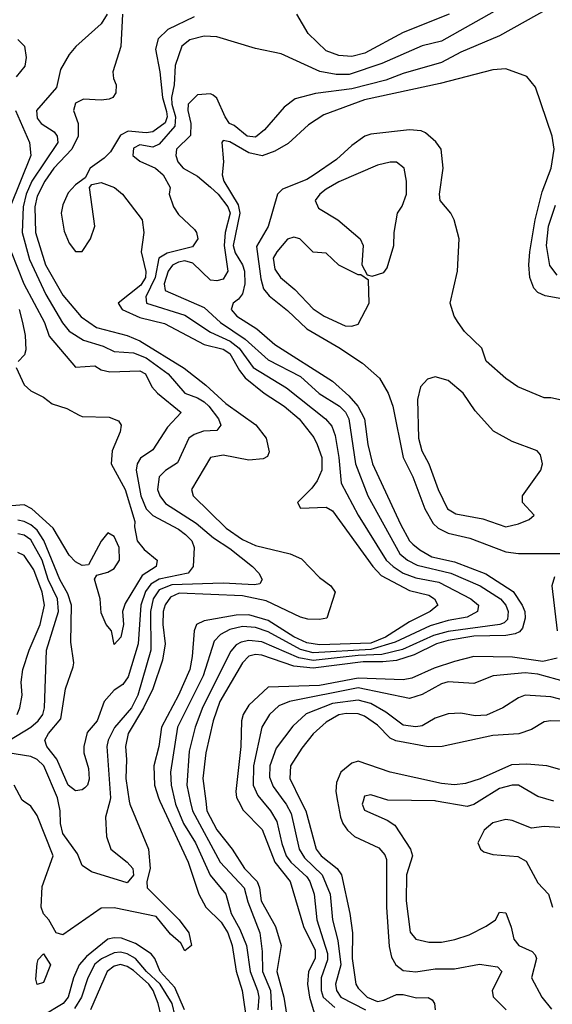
# Model space of a CAD drawing. Header units: inches. Extents: x 1793402 to 1900366, y 320852 to 470679.
# Tile 451 of 604: x 1854296 to 1855955, y 459367 to 462433. Entities that reach past the tile are written whole.
import ezdxf

# ---------------------------------------------------------------- set-up
doc = ezdxf.new("R2010")
doc.units = ezdxf.units.IN
doc.header["$MEASUREMENT"] = 0
doc.layers.add('B8455', color=7, linetype='Continuous')
doc.layers.add('B8456', color=7, linetype='Continuous')

msp = doc.modelspace()

# ---------------------------------------------------------------- linework, layer by layer
at = {"layer": 'B8455', "color": 4}
for points, elevation in [([(1854636.8, 460000), (1854638.4, 459990), (1854697.4, 459850), (1854702.6, 459790), (1854692.2, 459750), (1854693, 459730), (1854792, 459630), (1854822.4, 459590), (1854830.4, 459550), (1854810, 459534), (1854798, 459558), (1854765.9, 459585.9), (1854720.9, 459640.9), (1854590, 459668.2), (1854550, 459666.3), (1854430, 459583.7), (1854409.5, 459589.5), (1854386.6, 459630), (1854370, 459649.3), (1854362.7, 459670), (1854365.9, 459734.1), (1854399.5, 459830), (1854350, 459955.3), (1854330, 459984), (1854307.6, 460000)], 316), ([(1854576.3, 460000), (1854563, 459950), (1854566, 459890), (1854579.1, 459850), (1854630.3, 459810.3), (1854647.7, 459790), (1854650, 459769), (1854630, 459745.1), (1854519.3, 459779.3), (1854490, 459799), (1854476.1, 459836.1), (1854430, 459899), (1854422.4, 459930), (1854421.3, 459970), (1854415.6, 460000)], 312), ([(1854732.5, 460000), (1854820.3, 459810), (1854853.4, 459710), (1854875.2, 459670), (1854923.4, 459623.4), (1854944.1, 459590), (1854957.6, 459550), (1854970.2, 459470.2), (1854988.5, 459410), (1855003.1, 459310)], 324), ([(1854779, 460000), (1854781.3, 459990), (1854806.5, 459930), (1854843.6, 459870), (1854889.3, 459769.3), (1854938, 459710), (1854954, 459650), (1854981.5, 459601.5), (1855002.7, 459550), (1855013.2, 459470), (1855036.9, 459410), (1855040.2, 459390), (1855037.6, 459350)], 328), ([(1854827.1, 460000), (1854833.8, 459970), (1854920.3, 459810), (1854994.9, 459730), (1855006.5, 459686.5), (1855043.7, 459590), (1855051.3, 459531.3), (1855052.4, 459470), (1855076.5, 459410), (1855080.2, 459350)], 332), ([(1854875.2, 460000), (1854879.1, 459970), (1854910, 459910.4), (1854958, 459850), (1854996.5, 459790), (1855035.6, 459750), (1855043.2, 459730), (1855048, 459690), (1855093, 459610), (1855110.3, 459550), (1855096.5, 459470), (1855118.2, 459390), (1855128.1, 459330)], 336), ([(1854977.3, 460000), (1854991.5, 459971.5), (1855051.2, 459911.2), (1855090.2, 459810), (1855138, 459750), (1855179.6, 459610), (1855215.8, 459535.8), (1855216.5, 459510), (1855195.5, 459470), (1855192.3, 459430), (1855198, 459390), (1855216.4, 459330)], 344), ([(1855052.4, 460000), (1855077, 459970), (1855096.9, 459936.9), (1855111.9, 459868.1), (1855125.5, 459830), (1855140.3, 459810), (1855190, 459764.4), (1855199.6, 459750), (1855212.9, 459710), (1855221.5, 459630), (1855254.3, 459525.7), (1855254.6, 459505.4), (1855234.4, 459450), (1855234.4, 459410), (1855241.3, 459390), (1855277.1, 459357.1)], 348), ([(1855118.4, 460000), (1855125.7, 459990), (1855140.9, 459960.9), (1855166.5, 459850), (1855183.4, 459823.4), (1855238.3, 459770), (1855263.2, 459710), (1855270.3, 459630), (1855286.5, 459566.5), (1855296.2, 459490), (1855279.6, 459430), (1855283.1, 459410), (1855296.4, 459390), (1855372.7, 459350)], 352), ([(1855171.8, 460000), (1855186.7, 459970), (1855219.6, 459850), (1855235.3, 459830), (1855284.9, 459790), (1855298, 459770), (1855324.6, 459650), (1855332.6, 459590), (1855331.3, 459510), (1855343.1, 459430), (1855350, 459417.3), (1855378, 459390), (1855410, 459376.5), (1855430, 459380.2), (1855470, 459398.2), (1855490, 459398), (1855532.1, 459387.9), (1855568.5, 459388.5), (1855581.1, 459381.1), (1855588, 459370), (1855590.4, 459350)], 356), ([(1855285.7, 460000), (1855294.6, 459950), (1855302.6, 459930), (1855316.4, 459910), (1855339.1, 459890), (1855414.3, 459854.3), (1855433.1, 459833.1), (1855438.5, 459818.6), (1855438, 459670), (1855447.2, 459547.2), (1855454, 459514), (1855467.7, 459490), (1855490, 459473), (1855530, 459468.5), (1855590, 459477.6), (1855650, 459477.6), (1855727.9, 459492.1), (1855783.8, 459483.8), (1855797.3, 459470), (1855767.3, 459410), (1855770.8, 459390.8), (1855811.3, 459350)], 364), ([(1855365.6, 460000), (1855362.8, 459990), (1855370, 459972), (1855440.5, 459940.5), (1855464.7, 459924.7), (1855513, 459850), (1855519.3, 459830), (1855500.4, 459770), (1855499.5, 459690), (1855512.1, 459592.1), (1855530, 459570.6), (1855570, 459560.5), (1855610, 459560.4), (1855651.3, 459568.7), (1855695.9, 459584.1), (1855749.3, 459610.7), (1855778, 459630), (1855790, 459654), (1855810, 459652), (1855827.1, 459607.1), (1855834.8, 459570), (1855850.5, 459550.5), (1855891.9, 459531.9), (1855901.1, 459521.1), (1855905.5, 459510), (1855890.6, 459450), (1855922, 459390), (1855952.5, 459352.5)], 368), ([(1855726.9, 460000), (1855710, 459989.6), (1855690, 459982.9), (1855593.1, 460000)], 368), ([(1856010, 459916.2), (1855930, 459921.2), (1855890, 459916), (1855830, 459939.3), (1855810, 459942.7), (1855770, 459932.7), (1855742.8, 459910), (1855722.8, 459870), (1855731.3, 459850), (1855742, 459842), (1855770, 459834), (1855847.1, 459827.1), (1855873.4, 459813.4), (1855910, 459746), (1855942.8, 459710), (1855956, 459670)], 372), ([(1854809.1, 459350), (1854779.2, 459419.2), (1854733.7, 459470), (1854716.3, 459510), (1854705, 459525), (1854656.5, 459556.5), (1854613.3, 459573.3), (1854590, 459574.8), (1854570.2, 459569.8), (1854503.6, 459516.4), (1854480.7, 459490), (1854462.8, 459450), (1854447.2, 459390), (1854431.4, 459370), (1854365.2, 459330)], 324), ([(1854780.3, 459330), (1854770.6, 459370), (1854733.6, 459430), (1854690.8, 459470), (1854656.9, 459510), (1854630, 459524.8), (1854610, 459529.8), (1854590, 459527.7), (1854550.9, 459509.1), (1854530, 459492.2), (1854507.9, 459450), (1854488.1, 459390), (1854466, 459354)], 328), ([(1854736, 459330), (1854727.1, 459370), (1854711.7, 459410), (1854698.5, 459430), (1854650, 459472.7), (1854630, 459485), (1854610, 459490.8), (1854590, 459486.2), (1854567.7, 459470), (1854516, 459350)], 332)]:
    msp.add_lwpolyline(points, dxfattribs=dict(at, elevation=elevation))
at = {"layer": 'B8455', "color": 4, "elevation": 316}
msp.add_lwpolyline([(1854350, 459429), (1854345.6, 459445.6), (1854350, 459494), (1854353.2, 459506.8), (1854370, 459524.7), (1854392, 459490), (1854370, 459435.3)], close=True, dxfattribs=at)
at = {"layer": 'B8456', "color": 4}
for points, elevation in [([(1855790, 462467.6), (1855610, 462365.6), (1855550, 462351.5), (1855423.7, 462296.3), (1855322.3, 462262.3), (1855281.8, 462261.8), (1855231.1, 462271.1), (1855110, 462326.6), (1855030, 462342.7), (1854910, 462379.3), (1854870, 462380.9), (1854826, 462370), (1854800.5, 462350), (1854780.5, 462290), (1854777.3, 462230), (1854768.7, 462190), (1854769.5, 462170), (1854781.2, 462130), (1854778.9, 462101.1), (1854730, 462045.4), (1854710, 462036), (1854670, 462043.6), (1854650, 462032.7), (1854648.4, 462010), (1854670, 461992.7), (1854718.8, 461970), (1854742.8, 461950), (1854764.7, 461910), (1854761, 461890), (1854774.8, 461850), (1854790, 461826), (1854839.9, 461779.9), (1854846.8, 461770), (1854850.5, 461750), (1854834.3, 461725.7), (1854754.6, 461705.4), (1854729.3, 461690.7), (1854718, 461630), (1854688.8, 461570), (1854690.4, 461550.4), (1854810, 461513.1), (1854890, 461460.2), (1854951.7, 461431.7), (1854979.2, 461410), (1855022.6, 461350), (1855127.1, 461287.1), (1855248.2, 461190), (1855267.6, 461167.6), (1855278, 461138), (1855290.2, 461070), (1855297, 460990), (1855350.2, 460890.2), (1855437.4, 460750), (1855458.7, 460730), (1855490.4, 460710), (1855530, 460695), (1855601.2, 460681.2), (1855700.7, 460630), (1855724.9, 460610), (1855722, 460590), (1855690, 460573), (1855630, 460562.5), (1855574.4, 460545.6), (1855465, 460495), (1855390, 460471.9), (1855210, 460461.8), (1855170, 460472), (1855070, 460527.1), (1855030, 460540.8), (1854990, 460543.1), (1854950, 460534.5), (1854921.1, 460518.9), (1854902, 460498), (1854867.7, 460390), (1854787.6, 460230), (1854766, 460090), (1854767.6, 460050), (1854779, 460000)], 328), ([(1855950, 462472), (1855790, 462382), (1855670, 462331.5), (1855610, 462299.7), (1855490, 462265.1), (1855435.8, 462244.2), (1855330, 462217.6), (1855217, 462203), (1855153.4, 462186.6), (1855119.8, 462160.2), (1855058.8, 462090), (1855030, 462067.3), (1855004, 462070), (1854963.5, 462103.5), (1854949.6, 462110), (1854936, 462130), (1854910, 462188), (1854898, 462198), (1854890, 462202), (1854850, 462199), (1854821, 462170), (1854819.1, 462150), (1854828.7, 462110), (1854828, 462072), (1854783.8, 462030), (1854781.6, 462010), (1854788.8, 461990), (1854805.3, 461970), (1854850, 461945.3), (1854890, 461911.7), (1854913.8, 461890), (1854944.6, 461850), (1854951, 461830), (1854935.5, 461770), (1854932.7, 461730), (1854944, 461650), (1854930, 461625.2), (1854910, 461619.3), (1854890, 461622), (1854835.1, 461675.1), (1854810, 461681.5), (1854790, 461678), (1854771.8, 461668.2), (1854758.5, 461650), (1854746, 461610), (1854748.7, 461590), (1854870, 461536.5), (1854921.3, 461490), (1854997.7, 461437.7), (1855070, 461373.4), (1855170, 461322.3), (1855228.5, 461268.5), (1855292, 461230), (1855310.9, 461210.9), (1855321.5, 461190), (1855342.3, 461050), (1855380.3, 460950), (1855480.3, 460770), (1855503.8, 460750), (1855534.3, 460734.3), (1855639.1, 460710), (1855730, 460670.2), (1855793.4, 460630), (1855810.2, 460610), (1855817.4, 460590), (1855815.1, 460564.9), (1855804.9, 460555.1), (1855791, 460550), (1855630, 460528.4), (1855584.3, 460515.7), (1855488.3, 460471.7), (1855424, 460456.1), (1855350, 460452.8), (1855210, 460437.5), (1855165.7, 460445.7), (1855050, 460495.8), (1855010, 460499.8), (1854985.6, 460494.4), (1854970, 460486), (1854953.2, 460466.8), (1854866.4, 460293.6), (1854842.7, 460230), (1854824.1, 460155.9), (1854816.1, 460050), (1854827.1, 460000)], 332), ([(1854567.7, 462450), (1854550, 462419.3), (1854470.6, 462349.4), (1854450, 462324), (1854422.6, 462277.4), (1854410, 462222), (1854348, 462150), (1854350, 462126), (1854362.8, 462110), (1854403.1, 462083.1), (1854412.4, 462070), (1854414.9, 462050), (1854334, 461930), (1854316, 461890), (1854306.5, 461850), (1854303.2, 461770), (1854326.1, 461686.1), (1854377, 461577), (1854429.2, 461489.2), (1854450, 461463), (1854494.7, 461434.7), (1854556.2, 461416.2), (1854590, 461399.3), (1854650, 461395.8), (1854690, 461379.7), (1854758.7, 461330), (1854810, 461270.4), (1854850, 461255.6), (1854870, 461243.1), (1854885.3, 461230), (1854914.9, 461190), (1854922.8, 461170), (1854910, 461154), (1854868.7, 461151.3), (1854838.7, 461141.3), (1854823, 461130), (1854787.2, 461052.8), (1854750, 461029.5), (1854730.5, 461010), (1854725.3, 460970), (1854732.2, 460950), (1854750, 460926.7), (1854845.5, 460865.5), (1854899.4, 460819.4), (1854950, 460786.4), (1855021, 460730), (1855041, 460710), (1855051.3, 460690), (1855043.6, 460676.4), (1855026.8, 460673.2), (1854930, 460678), (1854770, 460673.1), (1854730, 460658.2), (1854711.2, 460630), (1854702.7, 460590), (1854704, 460470), (1854663.5, 460330), (1854644.4, 460290), (1854591.1, 460228.9), (1854571.7, 460190), (1854567, 460170), (1854579, 460010), (1854576.3, 460000)], 312), ([(1854616.2, 462450), (1854610.3, 462349.7), (1854585.5, 462270), (1854587.7, 462250), (1854596.3, 462230), (1854595.5, 462204.5), (1854586, 462190), (1854574.7, 462185.3), (1854550, 462181.7), (1854494.6, 462185.4), (1854470, 462172.7), (1854463, 462150), (1854478, 462110), (1854477.6, 462070), (1854457.7, 462030), (1854402, 461970), (1854373.8, 461930), (1854350, 461883.7), (1854342.6, 461850), (1854344.7, 461770), (1854376.1, 461670), (1854430, 461574.9), (1854487.2, 461507.2), (1854534.9, 461474.9), (1854630, 461449.1), (1854670, 461432.4), (1854807.6, 461347.6), (1854875.2, 461295.2), (1854938, 461238), (1855031.1, 461171.1), (1855063.8, 461130), (1855072.7, 461087.3), (1855067.5, 461072.5), (1855054.4, 461065.6), (1855010, 461061.6), (1854930, 461076.9), (1854890.4, 461069.6), (1854830.7, 460970), (1854836.3, 460950), (1854938.7, 460850), (1854990, 460814.9), (1855030, 460796.1), (1855138, 460770), (1855174, 460754), (1855230, 460696), (1855264.7, 460670), (1855278, 460650), (1855252, 460570), (1855230, 460565.1), (1855193.5, 460566.5), (1855170, 460572.8), (1855063.5, 460623.5), (1854990, 460639.1), (1854792.9, 460647.1), (1854765.1, 460634.9), (1854748.5, 460611.5), (1854742.4, 460590), (1854741.8, 460550), (1854749.2, 460490), (1854740.8, 460439.2), (1854710.2, 460350), (1854681.1, 460290), (1854633.8, 460210), (1854624.9, 460170), (1854628.9, 460130), (1854626, 460070), (1854636.8, 460000)], 316), ([(1854838.8, 462441.2), (1854757.4, 462402.6), (1854726.6, 462373.4), (1854718.7, 462341.3), (1854732.2, 462270), (1854740.1, 462190), (1854753.3, 462146.7), (1854754.6, 462130), (1854748.7, 462111.3), (1854710, 462083.5), (1854690, 462080.3), (1854634, 462086), (1854610, 462073.6), (1854578.3, 462021.7), (1854558.7, 462001.3), (1854514.9, 461970), (1854499.3, 461940.7), (1854470, 461918.7), (1854446.4, 461893.6), (1854430, 461856), (1854425.2, 461830), (1854433.9, 461773.9), (1854450, 461737.3), (1854470, 461710.8), (1854490, 461711), (1854516, 461750), (1854529.6, 461790), (1854513.2, 461910), (1854520.7, 461919.3), (1854550, 461926), (1854591.3, 461910), (1854616, 461890), (1854677.3, 461810), (1854682.8, 461770), (1854674, 461710), (1854688.9, 461648.9), (1854687.9, 461630), (1854673.3, 461606.6), (1854602.8, 461550), (1854614.9, 461530), (1854670, 461505.8), (1854746.5, 461486.5), (1854870, 461421.5), (1854930, 461406.7), (1854950, 461393.8), (1854980.3, 461340.3), (1854998, 461318), (1855057.1, 461270), (1855119.5, 461230), (1855166.4, 461190), (1855211.5, 461131.5), (1855222.4, 461110), (1855236.5, 461070), (1855236.5, 461030), (1855222.5, 460997.5), (1855206.1, 460973.9), (1855161, 460930), (1855170, 460912), (1855250, 460914.9), (1855270, 460903.8), (1855396, 460730), (1855422, 460702), (1855510, 460655.3), (1855570, 460641.3), (1855587.7, 460630), (1855598, 460610), (1855574, 460590), (1855510, 460557.6), (1855435.6, 460510), (1855390, 460491.9), (1855230, 460486.5), (1855190, 460492.8), (1855150, 460511.4), (1855070, 460562.3), (1855010, 460579.4), (1854970, 460578.5), (1854870, 460561.3), (1854846, 460550), (1854838.7, 460530), (1854832.9, 460450), (1854825.5, 460410), (1854790.2, 460330), (1854737.3, 460230), (1854729.1, 460170), (1854714, 460110), (1854715.2, 460050), (1854727.9, 460010), (1854732.5, 460000)], 324), ([(1855634, 462450), (1855490, 462393), (1855371.1, 462328.9), (1855330, 462318.3), (1855290, 462321.3), (1855250, 462336.2), (1855194.5, 462390), (1855159, 462450)], 324), ([(1854290, 462370.7), (1854311, 462350), (1854315.5, 462315.5), (1854312.2, 462287.8), (1854285.1, 462254.9)], 308), ([(1856030, 461555.1), (1855932.9, 461572.9), (1855910, 461583.7), (1855897.2, 461597.2), (1855885.1, 461630), (1855881.6, 461670), (1855884.7, 461710), (1855902, 461810), (1855923.5, 461896.5), (1855951.6, 461970), (1855960.9, 462030), (1855954.5, 462070), (1855902.7, 462222.7), (1855876, 462256), (1855810, 462279.3), (1855770, 462277), (1855605.5, 462234.5), (1855370, 462183.5), (1855243, 462137), (1855195.1, 462104.9), (1855132.3, 462047.7), (1855090, 462023.5), (1855051.1, 462008.9), (1855010, 462018.4), (1854950, 462052.6), (1854930, 462057), (1854924.9, 462050), (1854930.3, 461990), (1854926.7, 461950), (1854931.7, 461930), (1854976.6, 461856.6), (1854981.5, 461830), (1854961, 461730), (1854966.8, 461706.8), (1854989.3, 461670), (1854996.2, 461650), (1854997.2, 461610), (1854990, 461579.5), (1854977.5, 461562.5), (1854960.5, 461550), (1854954.4, 461530), (1854972.4, 461510), (1855034.4, 461470), (1855090, 461421.1), (1855270, 461307), (1855321.4, 461261.4), (1855348.9, 461230), (1855370.2, 461190), (1855380.2, 461110), (1855394.6, 461050), (1855482.3, 460862.3), (1855510, 460810.4), (1855520, 460800), (1855541.9, 460781.8), (1855580.1, 460760.1), (1855650, 460744.5), (1855747.8, 460707.8), (1855832.5, 460652.5), (1855860.9, 460610), (1855869, 460590), (1855870.2, 460569.8), (1855861.6, 460538.4), (1855852.8, 460527.2), (1855838.8, 460521.2), (1855810, 460515.4), (1855710, 460513.3), (1855630, 460500.2), (1855594.4, 460490), (1855524.2, 460455.8), (1855470, 460437.9), (1855426.7, 460433.3), (1855366, 460434), (1855210, 460413.5), (1855150, 460420.6), (1855050, 460454.8), (1855030, 460456.4), (1855010, 460451), (1854989.3, 460430.7), (1854919.1, 460310), (1854898, 460250), (1854875.6, 460150), (1854866, 460070), (1854875.2, 460000)], 336), ([(1854282.4, 462150), (1854326, 462050), (1854330.3, 462010), (1854266.3, 461850)], 308), ([(1856050, 461233.2), (1855950, 461255.3), (1855930, 461255.3), (1855848, 461290), (1855810, 461315.3), (1855749, 461370), (1855735.3, 461410), (1855681.6, 461461.6), (1855661.2, 461490), (1855649.3, 461510), (1855637.2, 461550), (1855659.3, 461650), (1855665.2, 461750), (1855649, 461810), (1855639, 461830), (1855606, 461870), (1855603.7, 461890), (1855614.5, 461970), (1855609.2, 462030), (1855592.1, 462052.1), (1855560.1, 462080.1), (1855546.8, 462086.8), (1855510, 462089.6), (1855390, 462076.3), (1855371, 462070), (1855330, 462040.7), (1855283, 461997), (1855213.4, 461950), (1855190, 461935.6), (1855114.9, 461905.1), (1855098.8, 461890), (1855070, 461789), (1855033.1, 461726.9), (1855046.4, 461626.4), (1855055.3, 461595.3), (1855072.5, 461572.5), (1855130, 461527), (1855190, 461470.4), (1855290, 461412.2), (1855363.2, 461363.2), (1855416.7, 461316.7), (1855443.1, 461270), (1855458.3, 461230), (1855490.3, 461070), (1855520.2, 461010), (1855558.3, 460910), (1855583.8, 460863.8), (1855599.3, 460850), (1855630, 460834.6), (1855698.4, 460818.4), (1855810, 460776), (1855849.6, 460770.4), (1855990, 460770.8)], 344), ([(1855970, 461637.6), (1855947.6, 461667.6), (1855936.8, 461730), (1855943.5, 461790), (1855964.7, 461855.3)], 332), ([(1854268.9, 461710), (1854309, 461610), (1854372.7, 461490), (1854387.1, 461447.1), (1854470, 461350.7), (1854530, 461355.5), (1854550, 461343), (1854576.5, 461336.5), (1854670, 461339.5), (1854687.3, 461330), (1854707.3, 461290), (1854724.9, 461270), (1854799.1, 461210), (1854755.8, 461164.2), (1854710, 461093.2), (1854672.3, 461067.7), (1854662, 461050), (1854658.4, 461030), (1854672.7, 460950), (1854689.4, 460909.4), (1854710, 460888.7), (1854790, 460846.7), (1854812.4, 460830), (1854832.2, 460810), (1854839.3, 460790), (1854836.3, 460730), (1854820.7, 460710), (1854730, 460690.6), (1854704.7, 460675.3), (1854687.9, 460652.1), (1854673.4, 460610), (1854664.5, 460490), (1854633.2, 460386.8), (1854616.5, 460363.5), (1854590, 460345.1), (1854558.4, 460310), (1854537.1, 460250), (1854506, 460214), (1854495.8, 460170), (1854495.8, 460150), (1854510, 460102), (1854512.1, 460067.9), (1854507.3, 460050), (1854498.3, 460041.7), (1854490, 460035.1), (1854470, 460031.8), (1854446.9, 460050), (1854410.9, 460130.9), (1854380.7, 460170), (1854374.5, 460190), (1854385.6, 460210), (1854423.8, 460256.2), (1854438.4, 460350), (1854462.5, 460417.5), (1854464.5, 460430), (1854454.8, 460494.8), (1854456.8, 460610), (1854445.2, 460645.2), (1854420.3, 460690), (1854371.2, 460811.2), (1854350, 460843.1), (1854330, 460860.3), (1854310, 460870.9), (1854290, 460874.5)], 308), ([(1854294.3, 461530), (1854304.4, 461490), (1854312.7, 461450), (1854314.8, 461405.2), (1854310.9, 461389.1), (1854291.1, 461368.9)], 304), ([(1854284.7, 461350), (1854310, 461296), (1854330, 461277.3), (1854370, 461258), (1854396.9, 461236.9), (1854442.5, 461222.5), (1854481.1, 461201.1), (1854490, 461197.3), (1854574.9, 461194.9), (1854604, 461184), (1854611.3, 461170), (1854608.2, 461150), (1854584, 461090), (1854580.3, 461050), (1854624, 460970), (1854654.4, 460870), (1854653.4, 460853.4), (1854662, 460810), (1854683.1, 460783.1), (1854724, 460750), (1854720.7, 460730), (1854677.4, 460702.6), (1854624.7, 460615.3), (1854616.3, 460590), (1854618.8, 460550), (1854610.7, 460510), (1854590, 460488), (1854581.2, 460530), (1854565.2, 460550), (1854550, 460586), (1854546, 460630), (1854528.9, 460691.1), (1854536.4, 460703.6), (1854570, 460713), (1854590, 460724), (1854607, 460750), (1854605.1, 460790), (1854590, 460824), (1854570, 460835.3), (1854550, 460809.3), (1854510, 460735.3), (1854490, 460733.2), (1854470, 460745.2), (1854450, 460765.2), (1854399.6, 460850), (1854333.3, 460910), (1854310, 460922.2), (1854270, 460919.7)], 304), ([(1854263.7, 460190), (1854330, 460230.3), (1854353.3, 460250), (1854367.8, 460270), (1854372.6, 460290), (1854379.1, 460470), (1854416.5, 460590), (1854413.3, 460630), (1854384.8, 460690), (1854366.2, 460750), (1854330, 460813.7), (1854310, 460828.3), (1854290, 460831.9)], 312), ([(1854287.6, 460270), (1854296.2, 460290), (1854302.9, 460330), (1854300.5, 460370), (1854305.1, 460410), (1854324.7, 460470), (1854359.1, 460550), (1854373.3, 460610), (1854365.3, 460650), (1854340, 460720), (1854310, 460764.7), (1854290, 460774.3)], 316), ([(1855962, 460698), (1855953.4, 460670), (1855970.2, 460530)], 344), ([(1855970, 460444.5), (1855925.9, 460434.1), (1855831.4, 460448.6), (1855710, 460449.7), (1855650, 460434.5), (1855586.6, 460413.4), (1855516.9, 460383.1), (1855490, 460377.2), (1855350, 460383.2), (1855230, 460359.8), (1855070, 460354.3), (1855010, 460298.7), (1854991.7, 460270), (1854986.5, 460250), (1854984.9, 460170), (1854968.9, 460030), (1854971.6, 460011.6), (1854977.3, 460000)], 344), ([(1856030, 460362.4), (1855910, 460394.7), (1855870, 460398.9), (1855770.4, 460389.6), (1855710, 460366.6), (1855630, 460371.3), (1855610, 460365.1), (1855550, 460331.5), (1855510, 460319.6), (1855350, 460352.2), (1855136, 460310), (1855103.4, 460296.6), (1855073.4, 460270), (1855050.3, 460229.7), (1855024.4, 460110), (1855023.1, 460050), (1855037.8, 460017.8), (1855052.4, 460000)], 348), ([(1856070, 460293.3), (1855950, 460324.7), (1855870, 460329.6), (1855850, 460322), (1855801, 460290), (1855750, 460267.3), (1855714.6, 460265.4), (1855670, 460273.6), (1855630, 460272), (1855590, 460258), (1855550, 460234.5), (1855530, 460231.6), (1855490, 460236.3), (1855436.5, 460276.5), (1855390, 460303.9), (1855350, 460313.8), (1855270, 460303.5), (1855188.3, 460271.7), (1855146.6, 460233.4), (1855094.8, 460165.2), (1855074.6, 460110), (1855074.4, 460074.4), (1855085.3, 460045.3), (1855118.4, 460000)], 352), ([(1856010, 460248), (1855950, 460249.5), (1855930, 460246.6), (1855890, 460222.9), (1855850.2, 460209.8), (1855770, 460204), (1855612, 460170), (1855568.5, 460168.5), (1855467.3, 460187.3), (1855450, 460195.8), (1855410, 460236.3), (1855370, 460264), (1855350, 460272), (1855313, 460273), (1855290, 460268.2), (1855250, 460246), (1855210.2, 460209.8), (1855174.8, 460165.2), (1855139.5, 460110), (1855137, 460070), (1855171.8, 460000)], 356), ([(1854415.6, 460000), (1854413.7, 460010), (1854371.1, 460110), (1854350, 460129.7), (1854330, 460139.1), (1854259, 460150)], 312), ([(1855978.7, 460098.7), (1855938, 460110), (1855875.5, 460115.5), (1855827.4, 460112.6), (1855730, 460069.7), (1855684.9, 460055.1), (1855650, 460051.1), (1855610, 460055.1), (1855450, 460089.7), (1855350, 460124.5), (1855330, 460118), (1855296.3, 460090), (1855282.3, 460057.7), (1855280.3, 460030), (1855285.7, 460000)], 364), ([(1854307.6, 460000), (1854303.1, 460003.1), (1854278, 460050)], 316), ([(1855959.4, 460000), (1855910, 460014), (1855849.5, 460049.5), (1855829.5, 460049.5), (1855790, 460038.9), (1855726.9, 460000)], 368), ([(1855593.1, 460000), (1855590, 460000.5), (1855442.7, 460002.7), (1855390, 460019), (1855370, 460015.3), (1855365.6, 460000)], 368)]:
    msp.add_lwpolyline(points, dxfattribs=dict(at, elevation=elevation))
at = {"layer": 'B8456', "color": 4, "elevation": 348}
for points in [[(1855450, 461989.2), (1855410, 461979.3), (1855290, 461927.6), (1855250, 461905.6), (1855230.5, 461890), (1855216.3, 461870), (1855226.4, 461846.4), (1855286.8, 461810), (1855356, 461750), (1855366, 461730), (1855362, 461670), (1855378, 461638), (1855394, 461634), (1855430, 461646), (1855440.2, 461659.8), (1855461.2, 461730), (1855462.7, 461770), (1855472.7, 461830), (1855487.5, 461852.5), (1855500.9, 461890), (1855500.9, 461930), (1855493.2, 461970), (1855469.1, 461989.1)], [(1855150, 461756), (1855130, 461749.2), (1855096.3, 461710), (1855084.9, 461690), (1855090, 461656), (1855108, 461630), (1855152.6, 461592.6), (1855210, 461532.7), (1855244, 461510), (1855310, 461479.1), (1855330, 461478.8), (1855350, 461484.7), (1855384, 461550), (1855382, 461622), (1855358, 461638), (1855350, 461638), (1855290, 461668.7), (1855250, 461706), (1855210, 461708.7), (1855168, 461750)], [(1855590, 461321.2), (1855566.4, 461313.6), (1855544.7, 461290), (1855534.8, 461250), (1855538, 461130), (1855548.4, 461090), (1855570.4, 461050), (1855599.3, 460970), (1855628, 460910), (1855654.6, 460894.6), (1855738.4, 460878.4), (1855810, 460854), (1855850, 460862.8), (1855883.1, 460876.9), (1855898, 460890), (1855862, 460930), (1855862, 460950), (1855919, 461030), (1855924, 461050), (1855918, 461078), (1855908, 461090), (1855830, 461119.3), (1855772.1, 461152.1), (1855714.8, 461214.8), (1855677.2, 461270), (1855630, 461309.2)]]:
    msp.add_lwpolyline(points, close=True, dxfattribs=at)

doc.saveas('drawing.dxf')
